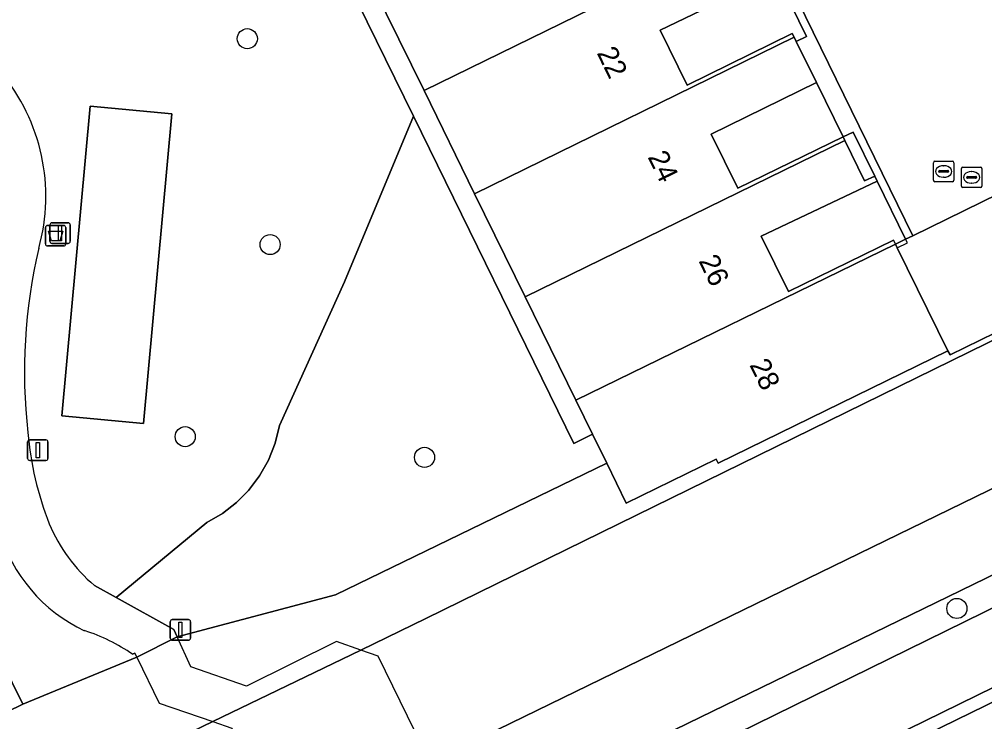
# Model space of a CAD drawing. Extents: x 160455 to 162082, y 388339 to 389736.
# Drawn here: x 161056.51 to 161103.51, y 388810.82 to 388845.02 of the extents above; entities that cross this region are included whole.
import ezdxf

# ---------------------------------------------------------------- set-up
doc = ezdxf.new("R2010")
doc.units = 0
for name, color, linetype in [('IMGEO_Afvalbak', 7, 'Continuous'), ('IMGEO_Boom', 7, 'Continuous'), ('IMGEO_Dek', 7, 'Continuous'), ('IMGEO_Erf', 7, 'Continuous'), ('IMGEO_Fietspad_gesloten', 7, 'Continuous'), ('IMGEO_Groenvoorziening', 7, 'Continuous'), ('IMGEO_Haag', 7, 'Continuous'), ('IMGEO_Lichtmast', 7, 'Continuous'), ('IMGEO_Oever', 7, 'Continuous'), ('IMGEO_Pand', 7, 'Continuous'), ('IMGEO_Pand_nummerreeks', 7, 'Continuous'), ('IMGEO_Pand_overbouw', 7, 'Continuous'), ('IMGEO_Rijbaan_lokaal_gesloten', 7, 'Continuous'), ('IMGEO_Rijbaan_lokaal_open', 7, 'Continuous'), ('IMGEO_Rioolput', 7, 'Continuous'), ('IMGEO_Terreindeel_halfverhard', 7, 'Continuous'), ('IMGEO_Verkeerseiland_open', 7, 'Continuous'), ('IMGEO_Voetgangersgebied_gesloten', 7, 'Continuous'), ('IMGEO_Voetpad_open', 7, 'Continuous'), ('IMGEO_Waterloop', 7, 'Continuous')]:
    doc.layers.add(name, color=color, linetype=linetype)

msp = doc.modelspace()

# ---------------------------------------------------------------- linework, layer by layer
at = {"layer": 'IMGEO_Afvalbak'}
for p, q in [((161057.88, 388834.986), (161058.67, 388834.986)), ((161058.67, 388834.986), (161057.88, 388834.986)), ((161057.78, 388834.086), (161057.78, 388834.886)), ((161057.78, 388834.886), (161057.78, 388834.086)), ((161058.77, 388834.886), (161058.77, 388834.086)), ((161058.77, 388834.086), (161058.77, 388834.886)), ((161058.67, 388833.986), (161057.88, 388833.986)), ((161057.88, 388833.986), (161058.67, 388833.986))]:
    msp.add_line(p, q, dxfattribs=at)
msp.add_lwpolyline([(161057.923, 388834.7), (161058.627, 388834.7), (161058.478, 388834.23), (161058.072, 388834.23), (161057.923, 388834.7)], dxfattribs=at)
for centre, start, end in [((161057.88, 388834.886), 90, 180), ((161057.88, 388834.886), 90, 180), ((161058.67, 388834.886), 0, 90), ((161058.67, 388834.886), 360, 90), ((161057.88, 388834.086), 180, 270), ((161057.88, 388834.086), 180, 270), ((161058.67, 388834.086), 270, 0), ((161058.67, 388834.086), 270, 0)]:
    msp.add_arc(centre, 0.1, start, end, dxfattribs=at)
at = {"layer": 'IMGEO_Boom'}
for centre in [(161067.607, 388844.079), (161068.719, 388834.053), (161064.584, 388824.702), (161076.236, 388823.695), (161102.158, 388816.336)]:
    msp.add_circle(centre, 0.489, dxfattribs=at)
at = {"layer": 'IMGEO_Dek'}
msp.add_lwpolyline([(161073.971, 388814.013), (161073.128, 388814.312), (161071.95, 388814.73), (161067.566, 388812.56), (161064.863, 388813.499), (161064.185, 388814.95), (161062.222, 388813.974), (161063.317, 388811.727), (161065.935, 388810.828), (161066.857, 388810.512), (161068.987, 388806.104), (161070.115, 388805.722), (161071.009, 388805.419), (161075.432, 388807.583), (161078.057, 388806.679), (161078.571, 388805.645), (161080.564, 388806.614), (161079.676, 388808.426), (161077.309, 388809.227), (161076.116, 388809.631)], close=True, dxfattribs=at)
at = {"layer": 'IMGEO_Erf'}
for points in [[(161093.353, 388847.217), (161087.705, 388844.501), (161089.029, 388841.809), (161094.143, 388844.326), (161094.23, 388844.148), (161094.331, 388843.944), (161094.831, 388844.188)], [(161095.315, 388841.945), (161090.201, 388839.428), (161091.496, 388836.794), (161096.615, 388839.301)], [(161096.615, 388839.301), (161096.7, 388839.127), (161097.665, 388837.158), (161098.154, 388837.393), (161097.109, 388839.532)], [(161098.273, 388837.149), (161092.635, 388834.46), (161093.953, 388831.765), (161099.073, 388834.27), (161099.169, 388834.073), (161099.662, 388834.314)], [(161106.245, 388834.416), (161105.012, 388836.932), (161100.006, 388834.482), (161099.662, 388834.314), (161099.169, 388834.073), (161099.256, 388833.896), (161101.713, 388828.874), (161101.825, 388828.686), (161107.665, 388831.536)]]:
    msp.add_lwpolyline(points, close=True, dxfattribs=at)
at = {"layer": 'IMGEO_Fietspad_gesloten'}
for points in [[(161145.643, 388832.943), (161218.307, 388868.529), (161216.855, 388871.693), (161215.708, 388871.145), (161212.675, 388869.73), (161150.663, 388839.341), (161081.251, 388805.232), (161079.266, 388804.288), (161032.258, 388781.507), (161027.12, 388778.997)], [(161027.242, 388774.896), (161145.643, 388832.943)]]:
    msp.add_lwpolyline(points, dxfattribs=at)
at = {"layer": 'IMGEO_Groenvoorziening'}
for points in [[(161150.663, 388839.341), (161212.675, 388869.73), (161212.377, 388870.326), (161212.132, 388870.817), (161150.141, 388840.461), (161080.564, 388806.614), (161080.912, 388805.905), (161081.251, 388805.232)], [(161059.949, 388840.792), (161063.934, 388840.425), (161062.549, 388825.346), (161058.575, 388825.714)], [(161084.414, 388824.82), (161083.51, 388824.377), (161075.698, 388840.303), (161072.339, 388832.239), (161069.169, 388825.246), (161068.959, 388824.387), (161068.636, 388823.565), (161068.204, 388822.794), (161067.671, 388822.088), (161067.077, 388821.489), (161066.398, 388820.959), (161065.634, 388820.515), (161061.219, 388816.872), (161064.031, 388815.311), (161064.185, 388814.95), (161071.905, 388817.006), (161085.107, 388823.406)]]:
    msp.add_lwpolyline(points, close=True, dxfattribs=at)
for points in [[(161075.698, 388840.303), (161063.955, 388864.246), (161063.398, 388863.974), (161061.917, 388867.003), (161043.591, 388858.046), (161045.066, 388855.027), (161046.149, 388852.747)], [(161053.784, 388840.866), (161050.769, 388840.203), (161049.012, 388839.433), (161045.01, 388835.554), (161046.651, 388832.136), (161051.018, 388823.15), (161056.682, 388811.679), (161062.222, 388813.974), (161062.13, 388814.161), (161062.024, 388814.106)], [(161060.168, 388817.456), (161061.219, 388816.872), (161065.634, 388820.515), (161066.398, 388820.959), (161067.077, 388821.489), (161067.671, 388822.088), (161068.204, 388822.794), (161068.636, 388823.565), (161068.959, 388824.387), (161069.169, 388825.246), (161072.339, 388832.239), (161075.698, 388840.303)], [(161020.689, 388788.917), (161065.935, 388810.828), (161073.128, 388814.312), (161076.294, 388815.845), (161115.547, 388835.104), (161116.07, 388835.359), (161115.949, 388835.578), (161107.665, 388831.536), (161101.825, 388828.686), (161101.713, 388828.874), (161090.526, 388823.415), (161090.429, 388823.612), (161086.056, 388821.47), (161085.107, 388823.406), (161071.905, 388817.006), (161064.185, 388814.95), (161062.222, 388813.974), (161056.682, 388811.679), (161020.347, 388793.91)]]:
    msp.add_lwpolyline(points, dxfattribs=at)
for centre, radius, start, end in [((161048.367, 388836.4), 9.431, 344.4436, 39.9245), ((161082.935, 388827.87), 26.18, 166.7474, 186.5174), ((161072.768, 388826.248), 15.9, 184.8714, 201.3329), ((161065.382, 388823.605), 8.063, 202.9314, 229.7034), ((161062.954, 388822.245), 7.717, 195.8581, 244.9119), ((161057.01, 388806.854), 8.817, 55.3386, 72.3562)]:
    msp.add_arc(centre, radius, start, end, dxfattribs=at)
at = {"layer": 'IMGEO_Haag'}
msp.add_lwpolyline([(161080.564, 388806.614), (161080.912, 388805.905), (161081.251, 388805.232), (161150.663, 388839.341), (161212.675, 388869.73), (161212.377, 388870.326), (161212.132, 388870.817), (161150.141, 388840.461)], close=True, dxfattribs=at)
at = {"layer": 'IMGEO_Lichtmast'}
for p, q in [((161057.995, 388834.215), (161057.995, 388835.015)), ((161057.995, 388835.015), (161057.995, 388834.215)), ((161058.095, 388835.115), (161058.885, 388835.115)), ((161058.885, 388835.115), (161058.095, 388835.115)), ((161058.985, 388835.015), (161058.985, 388834.215)), ((161058.985, 388834.215), (161058.985, 388835.015)), ((161058.885, 388834.115), (161058.095, 388834.115)), ((161058.095, 388834.115), (161058.885, 388834.115)), ((161056.911, 388823.643), (161056.911, 388824.443)), ((161056.911, 388824.443), (161056.911, 388823.643)), ((161057.011, 388824.543), (161057.801, 388824.543)), ((161057.801, 388824.543), (161057.011, 388824.543)), ((161057.901, 388824.443), (161057.901, 388823.643)), ((161057.901, 388823.643), (161057.901, 388824.443)), ((161057.801, 388823.543), (161057.011, 388823.543)), ((161057.011, 388823.543), (161057.801, 388823.543)), ((161063.852, 388814.892), (161063.852, 388815.692)), ((161063.852, 388815.692), (161063.852, 388814.892)), ((161063.952, 388815.792), (161064.742, 388815.792)), ((161064.742, 388815.792), (161063.952, 388815.792)), ((161064.842, 388815.692), (161064.842, 388814.892)), ((161064.842, 388814.892), (161064.842, 388815.692)), ((161064.742, 388814.792), (161063.952, 388814.792)), ((161063.952, 388814.792), (161064.742, 388814.792))]:
    msp.add_line(p, q, dxfattribs=at)
for points in [[(161058.415, 388834.99), (161058.565, 388834.99), (161058.565, 388834.24), (161058.415, 388834.24), (161058.415, 388834.99)], [(161057.331, 388824.418), (161057.481, 388824.418), (161057.481, 388823.668), (161057.331, 388823.668), (161057.331, 388824.418)], [(161064.272, 388815.667), (161064.422, 388815.667), (161064.422, 388814.917), (161064.272, 388814.917), (161064.272, 388815.667)]]:
    msp.add_lwpolyline(points, dxfattribs=at)
for centre, start, end in [((161058.095, 388835.015), 90, 180), ((161058.095, 388835.015), 90, 180), ((161058.885, 388835.015), 0, 90), ((161058.885, 388835.015), 360, 90), ((161058.095, 388834.215), 180, 270), ((161058.095, 388834.215), 180, 270), ((161058.885, 388834.215), 270, 0), ((161058.885, 388834.215), 270, 0), ((161057.011, 388824.443), 90, 180), ((161057.011, 388824.443), 90, 180), ((161057.801, 388824.443), 0, 90), ((161057.801, 388824.443), 360, 90), ((161057.011, 388823.643), 180, 270), ((161057.011, 388823.643), 180, 270), ((161057.801, 388823.643), 270, 0), ((161057.801, 388823.643), 270, 0), ((161063.952, 388815.692), 90, 180), ((161063.952, 388815.692), 90, 180), ((161064.742, 388815.692), 0, 90), ((161064.742, 388815.692), 360, 90), ((161063.952, 388814.892), 180, 270), ((161063.952, 388814.892), 180, 270), ((161064.742, 388814.892), 270, 0), ((161064.742, 388814.892), 270, 0)]:
    msp.add_arc(centre, 0.1, start, end, dxfattribs=at)
at = {"layer": 'IMGEO_Oever'}
msp.add_lwpolyline([(161212.132, 388870.817), (161215.13, 388874.642), (161214.331, 388876.285), (161203.521, 388870.721), (161077.309, 388809.227), (161070.115, 388805.722), (161023.553, 388783.036), (161023.976, 388782.399), (161023.881, 388782.347), (161025.08, 388779.904), (161025.219, 388779.982), (161025.336, 388779.747), (161031.609, 388782.799), (161078.571, 388805.645), (161080.564, 388806.614), (161150.141, 388840.461)], close=True, dxfattribs=at)
at = {"layer": 'IMGEO_Pand'}
for points in [[(161089.317, 388854.203), (161073.748, 388846.577), (161076.211, 388841.552), (161091.783, 388849.181), (161091.7, 388849.351), (161086.572, 388846.863), (161085.278, 388849.485), (161090.39, 388852.007), (161089.406, 388854.021)], [(161076.211, 388841.552), (161078.674, 388836.528), (161094.23, 388844.148), (161094.143, 388844.326), (161089.029, 388841.809), (161087.705, 388844.501), (161093.353, 388847.217), (161093.235, 388847.462), (161092.738, 388847.211), (161091.783, 388849.181)], [(161078.674, 388836.528), (161081.137, 388831.504), (161096.7, 388839.127), (161096.615, 388839.301), (161091.496, 388836.794), (161090.201, 388839.428), (161095.315, 388841.945), (161094.331, 388843.944), (161094.23, 388844.148)], [(161096.7, 388839.127), (161081.137, 388831.504), (161083.601, 388826.478), (161099.169, 388834.073), (161099.073, 388834.27), (161093.953, 388831.765), (161092.635, 388834.46), (161098.273, 388837.149), (161098.154, 388837.393), (161097.665, 388837.158)], [(161083.601, 388826.478), (161084.414, 388824.82), (161085.107, 388823.406), (161086.056, 388821.47), (161090.429, 388823.612), (161090.526, 388823.415), (161101.713, 388828.874), (161099.256, 388833.896), (161099.169, 388834.073)]]:
    msp.add_lwpolyline(points, close=True, dxfattribs=at)
at = {"layer": 'IMGEO_Pand_overbouw'}
for points in [[(161094.23, 388844.148), (161094.331, 388843.944), (161094.831, 388844.188), (161093.353, 388847.217), (161087.705, 388844.501), (161089.029, 388841.809), (161094.143, 388844.326)], [(161096.615, 388839.301), (161095.315, 388841.945), (161090.201, 388839.428), (161091.496, 388836.794)], [(161099.169, 388834.073), (161099.256, 388833.896), (161099.749, 388834.138), (161099.662, 388834.314), (161098.273, 388837.149), (161092.635, 388834.46), (161093.953, 388831.765), (161099.073, 388834.27)]]:
    msp.add_lwpolyline(points, close=True, dxfattribs=at)
at = {"layer": 'IMGEO_Rijbaan_lokaal_gesloten'}
msp.add_lwpolyline([(161145.947, 388832.322), (161094.935, 388807.394), (161097.026, 388803.394), (161097.227, 388803.492), (161129.781, 388819.404), (161146.933, 388827.808), (161147.834, 388828.273)], close=True, dxfattribs=at)
at = {"layer": 'IMGEO_Rijbaan_lokaal_open'}
for points in [[(161090.764, 388866.697), (161082.469, 388883.552), (161077.256, 388880.995), (161100.006, 388834.482), (161105.012, 388836.932), (161106.245, 388834.416), (161108.744, 388835.625), (161097.653, 388858.301), (161096.551, 388860.737), (161096.73, 388860.823)], [(161093.353, 388847.217), (161094.831, 388844.188), (161094.331, 388843.944), (161095.315, 388841.945), (161096.615, 388839.301), (161097.109, 388839.532), (161098.154, 388837.393), (161098.273, 388837.149), (161099.662, 388834.314), (161100.006, 388834.482), (161077.256, 388880.995)]]:
    msp.add_lwpolyline(points, dxfattribs=at)
at = {"layer": 'IMGEO_Rioolput'}
for p, q in [((161101.013, 388837.189), (161101.013, 388838.041)), ((161101.088, 388838.115), (161101.94, 388838.115)), ((161101.501, 388837.895), (161101.526, 388837.895)), ((161102.014, 388838.041), (161102.014, 388837.189)), ((161102.45, 388837.826), (161103.302, 388837.826)), ((161101.272, 388837.609), (161101.272, 388837.621)), ((161101.71, 388837.572), (161101.312, 388837.572)), ((161101.315, 388837.658), (161101.713, 388837.658)), ((161101.524, 388837.335), (161101.499, 388837.335)), ((161101.756, 388837.621), (161101.756, 388837.609)), ((161102.375, 388836.9), (161102.375, 388837.752)), ((161102.634, 388837.32), (161102.634, 388837.332)), ((161102.677, 388837.369), (161103.075, 388837.369)), ((161102.863, 388837.606), (161102.888, 388837.606)), ((161103.118, 388837.332), (161103.118, 388837.32)), ((161103.376, 388837.752), (161103.376, 388836.9)), ((161101.94, 388837.115), (161101.088, 388837.115)), ((161103.302, 388836.826), (161102.45, 388836.826)), ((161103.072, 388837.283), (161102.674, 388837.283)), ((161102.886, 388837.046), (161102.861, 388837.046))]:
    msp.add_line(p, q, dxfattribs=at)
for points in [[(161101.013, 388837.189), (161101.013, 388838.041)], [(161101.088, 388838.115), (161101.94, 388838.115)], [(161102.014, 388838.041), (161102.014, 388837.189)], [(161102.45, 388837.826), (161103.302, 388837.826)], [(161102.375, 388836.9), (161102.375, 388837.752)], [(161103.376, 388837.752), (161103.376, 388836.9)], [(161101.94, 388837.115), (161101.088, 388837.115)], [(161103.302, 388836.826), (161102.45, 388836.826)]]:
    msp.add_lwpolyline(points, dxfattribs=at)
for centre, radius, start, end in [((161101.09, 388838.039), 0.0765, 91.552, 178.448), ((161101.09, 388838.039), 0.0765, 91.552, 178.448), ((161101.938, 388838.039), 0.0765, 1.552, 88.448), ((161101.938, 388838.039), 0.0765, 1.552, 88.448), ((161102.452, 388837.75), 0.0765, 91.552, 178.448), ((161102.452, 388837.75), 0.0765, 91.552, 178.448), ((161103.3, 388837.75), 0.0765, 1.552, 88.448), ((161103.3, 388837.75), 0.0765, 1.552, 88.448), ((161101.312, 388837.618), 0.0403, 85.8775, 175.7526), ((161101.309, 388837.608), 0.0366, 178.938, 274.7102), ((161101.713, 388837.615), 0.043, 264.8664, 352.4533), ((161101.717, 388837.62), 0.0386, 1.7309, 96.639), ((161102.674, 388837.329), 0.0403, 85.8775, 175.7526), ((161102.671, 388837.319), 0.0366, 178.938, 274.7102), ((161103.075, 388837.326), 0.043, 264.8664, 352.4533), ((161103.079, 388837.331), 0.0386, 1.7309, 96.639), ((161101.09, 388837.191), 0.0765, 181.552, 268.448), ((161101.09, 388837.191), 0.0765, 181.552, 268.448), ((161101.938, 388837.191), 0.0765, 271.552, 358.448), ((161101.938, 388837.191), 0.0765, 271.552, 358.448), ((161102.452, 388836.902), 0.0765, 181.552, 268.448), ((161102.452, 388836.902), 0.0765, 181.552, 268.448), ((161103.3, 388836.902), 0.0765, 271.552, 358.448), ((161103.3, 388836.902), 0.0765, 271.552, 358.448)]:
    msp.add_arc(centre, radius, start, end, dxfattribs=at)
for centre, major_axis, ratio, start_param, end_param in [((161101.5, 388837.615), (-0.387, 0.002), 0.722429, 4.712389, 7.853982), ((161101.525, 388837.615), (-0.39, 0.002), 0.717154, 1.570796, 4.712389), ((161102.862, 388837.326), (-0.387, 0.002), 0.722429, 4.712389, 7.853982), ((161102.887, 388837.326), (-0.39, 0.002), 0.717154, 1.570796, 4.712389)]:
    msp.add_ellipse(centre, major_axis=major_axis, ratio=ratio, start_param=start_param, end_param=end_param, dxfattribs=at)
at = {"layer": 'IMGEO_Terreindeel_halfverhard'}
msp.add_lwpolyline([(161062.549, 388825.346), (161063.934, 388840.425), (161059.949, 388840.792), (161058.575, 388825.714)], close=True, dxfattribs=at)
at = {"layer": 'IMGEO_Verkeerseiland_open'}
msp.add_lwpolyline([(161027.242, 388774.896), (161027.472, 388774.414), (161080.252, 388800.209), (161094.935, 388807.394), (161145.947, 388832.322), (161161.331, 388839.874), (161181.749, 388849.825), (161201.051, 388859.288), (161217.631, 388867.4), (161218.804, 388867.981), (161218.307, 388868.529), (161145.643, 388832.943)], close=True, dxfattribs=at)
at = {"layer": 'IMGEO_Voetgangersgebied_gesloten'}
msp.add_lwpolyline([(161062.024, 388814.106), (161062.13, 388814.161), (161062.222, 388813.974), (161064.185, 388814.95), (161064.031, 388815.311), (161061.219, 388816.872), (161060.168, 388817.456)], dxfattribs=at)
for centre, radius, start, end in [((161048.367, 388836.4), 9.431, 344.4436, 39.9245), ((161082.935, 388827.87), 26.18, 166.7474, 186.5174), ((161072.768, 388826.248), 15.9, 184.8714, 201.3329), ((161065.382, 388823.605), 8.063, 202.9314, 229.7034), ((161062.954, 388822.245), 7.717, 195.8581, 244.9119), ((161057.01, 388806.854), 8.817, 55.3386, 72.3562)]:
    msp.add_arc(centre, radius, start, end, dxfattribs=at)
at = {"layer": 'IMGEO_Voetpad_open'}
for points in [[(161073.748, 388846.577), (161071.28, 388851.61), (161068.817, 388856.635), (161066.358, 388861.651), (161064.867, 388864.691), (161063.895, 388866.675), (161063.383, 388867.719), (161061.917, 388867.003), (161063.398, 388863.974), (161063.955, 388864.246), (161075.698, 388840.303), (161083.51, 388824.377), (161084.414, 388824.82), (161083.601, 388826.478), (161081.137, 388831.504), (161078.674, 388836.528), (161076.211, 388841.552)], [(161064.185, 388814.95), (161062.222, 388813.974), (161063.317, 388811.727), (161065.935, 388810.828), (161073.128, 388814.312), (161071.95, 388814.73), (161067.566, 388812.56), (161064.863, 388813.499)], [(161073.128, 388814.312), (161065.935, 388810.828), (161066.857, 388810.512), (161068.987, 388806.104), (161070.115, 388805.722), (161077.309, 388809.227), (161076.116, 388809.631), (161073.971, 388814.013)]]:
    msp.add_lwpolyline(points, close=True, dxfattribs=at)
msp.add_lwpolyline([(161020.347, 388793.91), (161056.682, 388811.679), (161051.018, 388823.15), (161047.247, 388821.317), (161042.88, 388830.303), (161044.682, 388831.179), (161046.651, 388832.136), (161045.01, 388835.554), (161039.012, 388847.733), (161038.482, 388848.811), (161037.267, 388851.277), (161035.31, 388850.339), (161024.71, 388845.165)], dxfattribs=at)
at = {"layer": 'IMGEO_Waterloop'}
for points in [[(161259.547, 388906.282), (161229.012, 388891.034), (161228.696, 388890.843), (161228.364, 388890.681), (161228.02, 388890.549), (161227.665, 388890.448), (161225.313, 388889.428), (161225.062, 388889.306), (161222.715, 388888.168), (161221.187, 388887.428), (161216.46, 388885.136), (161214.92, 388884.39), (161213.309, 388883.608), (161211.511, 388882.737), (161211.254, 388882.611), (161211.389, 388882.333), (161186.866, 388870.321), (161184.889, 388868.866), (161116.07, 388835.359), (161115.547, 388835.104), (161076.294, 388815.845), (161073.128, 388814.312), (161065.935, 388810.828), (161020.689, 388788.917)], [(161023.553, 388783.036), (161070.115, 388805.722), (161077.309, 388809.227), (161203.521, 388870.721), (161214.331, 388876.285)]]:
    msp.add_lwpolyline(points, dxfattribs=at)

# ---------------------------------------------------------------- texts
at = {"layer": 'IMGEO_Pand_nummerreeks'}
for s, p in [('22', (161084.607, 388843.389)), ('24', (161087.086, 388838.325)), ('26', (161089.564, 388833.265)), ('28', (161092.042, 388828.201))]:
    msp.add_text(s, height=1, rotation=296.0852, dxfattribs=at).set_placement(p)

doc.saveas('drawing.dxf')
